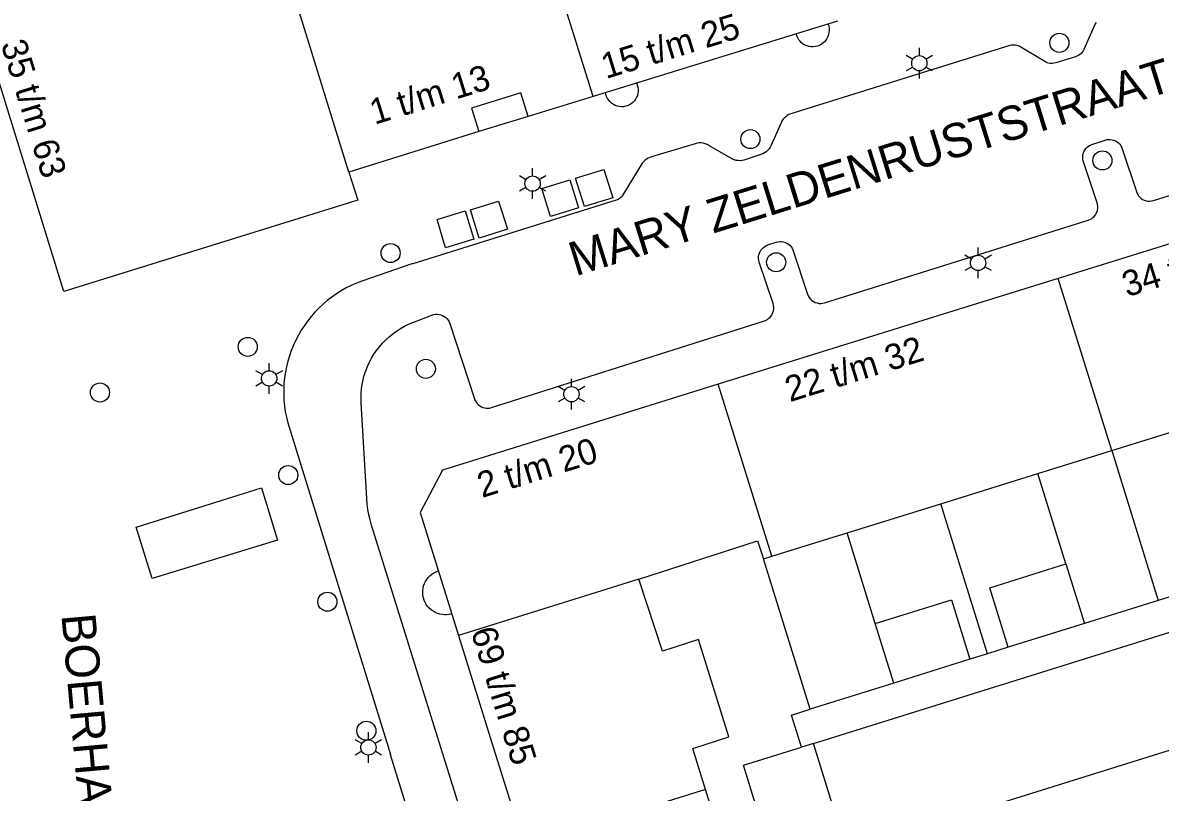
# Model space of a CAD drawing. Extents: x 122462 to 123306, y 485548 to 486417.
# Drawn here: x 122670.3 to 122737.2, y 485893.5 to 485938.7 of the extents above; entities that cross this region are included whole.
import ezdxf

# ---------------------------------------------------------------- set-up
doc = ezdxf.new("R2010")
doc.units = 0
for name, color, linetype in [('Level 1', 7, 'Continuous'), ('Level 11', 7, 'Continuous'), ('Level 17', 7, 'Continuous'), ('Level 19', 7, 'Continuous'), ('Level 2', 7, 'Continuous'), ('Level 22', 7, 'Continuous'), ('Level 4', 7, 'Continuous'), ('Level 42', 7, 'Continuous'), ('Level 50', 7, 'Continuous'), ('Level 53', 7, 'Continuous'), ('Level 58', 7, 'Continuous'), ('Level 59', 7, 'Continuous')]:
    doc.layers.add(name, color=color, linetype=linetype)

msp = doc.modelspace()

# ---------------------------------------------------------------- linework, layer by layer
at = {"layer": 'Level 1'}
for p, q in [((122718.211, 485938.773), (122703.855, 485934.363)), ((122751.15, 485929.89), (122731.177, 485923.673)), ((122734.321, 485913.554), (122738.788, 485914.942)), ((122729.976, 485912.205), (122734.321, 485913.554)), ((122724.282, 485910.436), (122729.976, 485912.205)), ((122718.77, 485908.724), (122724.282, 485910.436)), ((122714.35, 485907.351), (122718.77, 485908.724)), ((122713.855, 485907.197), (122714.35, 485907.351))]:
    msp.add_line(p, q, dxfattribs=at)
for points in [[(122689.51, 485929.914), (122690.02, 485928.258), (122672.762, 485922.893), (122667.73, 485939.133), (122669.405, 485939.637)], [(122703.855, 485934.363), (122700.03, 485933.188), (122699.6, 485934.573), (122696.716, 485933.676), (122697.147, 485932.291), (122689.51, 485929.914)], [(122731.177, 485923.673), (122725.294, 485921.842), (122711.202, 485917.454)], [(122711.202, 485917.454), (122695.009, 485912.401), (122693.682, 485909.924), (122695.939, 485902.691)], [(122706.534, 485905.997), (122713.513, 485908.264), (122713.855, 485907.197)], [(122710.451, 485893.656), (122709.705, 485896.053), (122711.829, 485896.733), (122710.046, 485902.463), (122707.921, 485901.783), (122706.534, 485905.997)], [(122695.939, 485902.691), (122698.003, 485896.075), (122699.795, 485890.331)], [(122715.899, 485884.631), (122713.499, 485883.862), (122710.451, 485893.656)]]:
    msp.add_lwpolyline(points, dxfattribs=at)
at = {"layer": 'Level 11'}
msp.add_line((122700.03, 485933.188), (122697.147, 485932.291), dxfattribs=at)
for points in [[(122717.655, 485938.602), (122717.692, 485938.484), (122717.713, 485938.363), (122717.719, 485938.24), (122717.71, 485938.117), (122717.685, 485937.997), (122717.646, 485937.88), (122717.592, 485937.769), (122717.524, 485937.666), (122717.444, 485937.573), (122717.353, 485937.49), (122717.252, 485937.419), (122717.144, 485937.361), (122717.028, 485937.318), (122716.909, 485937.289), (122716.786, 485937.276), (122716.663, 485937.278), (122716.541, 485937.295), (122716.422, 485937.328), (122716.309, 485937.376), (122716.202, 485937.437), (122716.104, 485937.511), (122716.015, 485937.597), (122715.939, 485937.693), (122715.875, 485937.799), (122715.825, 485937.911), (122715.789, 485938.029)], [(122706.403, 485935.146), (122706.45, 485935.032), (122706.483, 485934.912), (122706.5, 485934.79), (122706.501, 485934.666), (122706.486, 485934.543), (122706.455, 485934.423), (122706.41, 485934.308), (122706.35, 485934.2), (122706.277, 485934.1), (122706.192, 485934.01), (122706.096, 485933.932), (122705.991, 485933.867), (122705.878, 485933.816), (122705.76, 485933.779), (122705.638, 485933.758), (122705.514, 485933.753), (122705.391, 485933.764), (122705.27, 485933.79), (122705.153, 485933.832), (122705.043, 485933.888), (122704.941, 485933.957), (122704.848, 485934.04), (122704.767, 485934.133), (122704.698, 485934.236), (122704.643, 485934.347), (122704.603, 485934.464), (122704.578, 485934.585)], [(122695.541, 485903.967), (122695.403, 485903.933), (122695.262, 485903.914), (122695.12, 485903.911), (122694.978, 485903.922), (122694.839, 485903.949), (122694.703, 485903.991), (122694.572, 485904.047), (122694.448, 485904.117), (122694.333, 485904.199), (122694.227, 485904.294), (122694.132, 485904.4), (122694.048, 485904.515), (122693.978, 485904.638), (122693.921, 485904.769), (122693.879, 485904.904), (122693.851, 485905.044), (122693.839, 485905.185), (122693.842, 485905.327), (122693.86, 485905.468), (122693.894, 485905.607), (122693.942, 485905.74), (122694.004, 485905.868), (122694.079, 485905.989), (122694.167, 485906.1), (122694.267, 485906.202), (122694.377, 485906.292), (122694.496, 485906.37), (122694.622, 485906.434), (122694.755, 485906.485)]]:
    msp.add_lwpolyline(points, dxfattribs=at)
at = {"layer": 'Level 17'}
for points in [[(122733.402, 485938.711), (122733.357, 485938.625), (122732.685, 485937.12), (122732.64, 485937.034), (122732.585, 485936.953), (122732.52, 485936.88), (122732.447, 485936.816), (122732.367, 485936.761), (122732.28, 485936.716), (122732.189, 485936.682), (122731.036, 485936.329), (122730.927, 485936.304), (122730.815, 485936.294), (122730.703, 485936.3), (122730.593, 485936.321), (122730.487, 485936.358), (122730.387, 485936.41), (122728.982, 485937.262), (122728.882, 485937.314), (122728.775, 485937.35), (122728.664, 485937.372), (122728.551, 485937.378), (122728.439, 485937.368), (122728.329, 485937.342), (122721.358, 485935.173), (122715.463, 485933.339), (122715.358, 485933.293), (122715.258, 485933.235), (122715.166, 485933.167), (122715.082, 485933.088), (122715.008, 485933), (122714.944, 485932.904), (122714.892, 485932.802), (122714.316, 485931.492), (122714.261, 485931.385), (122714.194, 485931.285), (122714.115, 485931.194), (122714.026, 485931.113), (122713.928, 485931.044), (122713.822, 485930.987), (122713.71, 485930.943), (122712.714, 485930.62), (122712.602, 485930.596), (122712.487, 485930.585), (122712.372, 485930.587), (122712.258, 485930.602), (122712.147, 485930.63), (122712.039, 485930.671), (122711.937, 485930.724), (122710.652, 485931.487), (122710.546, 485931.542), (122710.433, 485931.584), (122710.317, 485931.612), (122710.198, 485931.626), (122710.078, 485931.625), (122709.959, 485931.61), (122709.843, 485931.581), (122707.29, 485930.82), (122707.182, 485930.781), (122707.079, 485930.731), (122706.982, 485930.67), (122706.892, 485930.6), (122706.809, 485930.52), (122706.736, 485930.432), (122706.672, 485930.337), (122705.633, 485928.629), (122705.585, 485928.544), (122705.527, 485928.467)], [(122713.853, 485925.489), (122713.936, 485925.552), (122714.027, 485925.604), (122714.124, 485925.643), (122714.599, 485925.8), (122714.705, 485925.827), (122714.813, 485925.84), (122714.922, 485925.837), (122715.029, 485925.82), (122715.134, 485925.789), (122715.233, 485925.743), (122715.325, 485925.685), (122715.408, 485925.614), (122715.481, 485925.533), (122715.542, 485925.443), (122715.59, 485925.345), (122716.453, 485922.748), (122716.496, 485922.644), (122716.554, 485922.546), (122716.624, 485922.458), (122716.706, 485922.381), (122716.799, 485922.316), (122716.899, 485922.264), (122717.006, 485922.227), (122717.117, 485922.206), (122717.23, 485922.2), (122717.342, 485922.21), (122717.452, 485922.236), (122724.524, 485924.451), (122732.943, 485927.088), (122733.042, 485927.126), (122733.134, 485927.177), (122733.22, 485927.24), (122733.296, 485927.313), (122733.362, 485927.396), (122733.416, 485927.487), (122733.458, 485927.584), (122733.486, 485927.686), (122733.501, 485927.791), (122733.502, 485927.897), (122733.489, 485928.002), (122733.462, 485928.104), (122732.642, 485930.575), (122732.622, 485930.682), (122732.616, 485930.791), (122732.625, 485930.9), (122732.649, 485931.006), (122732.688, 485931.108), (122732.739, 485931.204), (122732.804, 485931.292), (122732.88, 485931.371), (122732.965, 485931.438), (122733.059, 485931.493), (122733.16, 485931.535), (122733.928, 485931.794), (122734.03, 485931.821), (122734.134, 485931.834), (122734.239, 485931.834), (122734.343, 485931.82), (122734.444, 485931.792), (122734.541, 485931.751), (122734.632, 485931.698), (122734.715, 485931.634), (122734.789, 485931.559), (122734.852, 485931.475), (122734.904, 485931.383), (122734.943, 485931.286), (122735.787, 485928.718), (122735.833, 485928.619), (122735.893, 485928.528), (122735.964, 485928.445), (122736.046, 485928.373), (122736.137, 485928.313), (122736.235, 485928.266), (122736.339, 485928.232), (122736.446, 485928.213), (122736.555, 485928.209), (122736.664, 485928.22), (122736.77, 485928.245), (122752.178, 485933.044)], [(122705.527, 485928.467), (122705.457, 485928.399), (122705.379, 485928.341), (122705.294, 485928.295), (122705.203, 485928.261), (122693.259, 485924.525), (122693.211, 485924.52), (122690.257, 485923.513), (122689.947, 485923.393), (122689.642, 485923.258), (122689.345, 485923.109), (122689.055, 485922.945), (122688.773, 485922.768), (122688.5, 485922.578), (122688.237, 485922.375), (122687.984, 485922.159), (122687.741, 485921.931), (122687.509, 485921.692), (122687.289, 485921.442), (122687.082, 485921.182), (122686.887, 485920.912), (122686.705, 485920.633), (122686.537, 485920.346), (122686.383, 485920.051), (122686.244, 485919.749), (122686.119, 485919.441), (122686.009, 485919.127), (122685.914, 485918.808), (122685.834, 485918.484), (122685.77, 485918.158), (122685.722, 485917.829), (122685.69, 485917.497), (122685.674, 485917.165), (122685.673, 485916.832), (122685.689, 485916.5), (122685.721, 485916.168), (122685.768, 485915.839), (122685.831, 485915.512), (122685.91, 485915.189), (122691.807, 485896.151), (122691.95, 485895.69)], [(122703.23, 485869.439), (122694.91, 485896.113), (122690.836, 485909.176), (122690.749, 485909.481), (122690.677, 485909.79), (122690.62, 485910.102), (122690.578, 485910.417), (122690.552, 485910.733), (122690.224, 485916.36), (122690.216, 485916.633), (122690.224, 485916.906), (122690.247, 485917.178), (122690.286, 485917.448), (122690.34, 485917.716), (122690.409, 485917.98), (122690.494, 485918.24), (122690.593, 485918.494), (122690.707, 485918.743), (122690.834, 485918.984), (122690.975, 485919.218), (122691.129, 485919.443), (122691.296, 485919.659), (122691.475, 485919.866), (122691.666, 485920.061), (122691.867, 485920.246), (122692.079, 485920.418), (122692.3, 485920.579), (122692.53, 485920.726), (122692.768, 485920.86), (122693.013, 485920.98), (122693.265, 485921.086), (122694.382, 485921.517), (122694.485, 485921.549), (122694.592, 485921.567), (122694.699, 485921.571), (122694.807, 485921.56), (122694.912, 485921.534), (122695.012, 485921.495), (122695.107, 485921.442), (122695.193, 485921.377), (122695.27, 485921.301), (122695.336, 485921.216), (122695.389, 485921.122), (122695.43, 485921.022), (122696.89, 485916.592), (122696.929, 485916.496), (122696.98, 485916.405), (122697.042, 485916.322), (122697.115, 485916.247), (122697.196, 485916.183), (122697.286, 485916.13), (122697.381, 485916.089), (122697.481, 485916.06), (122697.584, 485916.045), (122697.688, 485916.043), (122697.791, 485916.055), (122697.892, 485916.08), (122713.912, 485921.176), (122714.01, 485921.215), (122714.101, 485921.266), (122714.185, 485921.329), (122714.261, 485921.403), (122714.325, 485921.485), (122714.379, 485921.576), (122714.42, 485921.673), (122714.448, 485921.774), (122714.463, 485921.878), (122714.464, 485921.983), (122714.451, 485922.087), (122714.424, 485922.189), (122713.616, 485924.633), (122713.59, 485924.734), (122713.577, 485924.838), (122713.578, 485924.942), (122713.593, 485925.046), (122713.621, 485925.147), (122713.661, 485925.243), (122713.714, 485925.333), (122713.779, 485925.416), (122713.853, 485925.489)], [(122677.946, 485906.042), (122676.997, 485909.066), (122684.361, 485911.36), (122685.315, 485908.301), (122677.946, 485906.042)]]:
    msp.add_lwpolyline(points, dxfattribs=at)
at = {"layer": 'Level 19'}
for p, q in [((122734.321, 485913.554), (122737.055, 485904.75)), ((122731.625, 485906.897), (122729.976, 485912.205)), ((122727.02, 485901.62), (122724.282, 485910.436)), ((122720.423, 485903.402), (122718.77, 485908.724)), ((122716.598, 485898.366), (122713.855, 485907.197)), ((122741.503, 485906.138), (122737.055, 485904.75)), ((122737.055, 485904.75), (122732.717, 485903.397)), ((122728.246, 485902.002), (122727.02, 485901.62)), ((122727.02, 485901.62), (122725.993, 485901.299)), ((122721.516, 485899.901), (122716.598, 485898.366)), ((122716.792, 485896.349), (122716.093, 485896.131))]:
    msp.add_line(p, q, dxfattribs=at)
for points in [[(122716.093, 485896.131), (122715.502, 485898.024), (122716.598, 485898.366)], [(122715.899, 485884.631), (122712.694, 485895.07), (122716.093, 485896.131)]]:
    msp.add_lwpolyline(points, dxfattribs=at)
at = {"layer": 'Level 2'}
for p, q in [((122731.625, 485906.897), (122732.717, 485903.397)), ((122716.792, 485896.349), (122745.957, 485905.45)), ((122721.516, 485899.901), (122720.423, 485903.402)), ((122732.717, 485903.397), (122728.246, 485902.002)), ((122725.993, 485901.299), (122721.516, 485899.901))]:
    msp.add_line(p, q, dxfattribs=at)
for points in [[(122728.246, 485902.002), (122727.154, 485905.502), (122731.625, 485906.897)], [(122745.957, 485905.45), (122747.928, 485899.135), (122718.763, 485890.034), (122716.792, 485896.349)], [(122720.423, 485903.402), (122724.901, 485904.799), (122725.993, 485901.299)]]:
    msp.add_lwpolyline(points, dxfattribs=at)
at = {"layer": 'Level 22'}
msp.add_line((122692.989, 485892.335), (122691.95, 485895.69), dxfattribs=at)
at = {"layer": 'Level 4'}
for p, q in [((122703.855, 485934.363), (122700.301, 485945.756)), ((122689.51, 485929.914), (122686.414, 485939.914)), ((122734.321, 485913.554), (122731.177, 485923.673)), ((122714.35, 485907.351), (122711.202, 485917.454)), ((122706.534, 485905.997), (122695.939, 485902.691)), ((122710.451, 485893.656), (122699.795, 485890.331))]:
    msp.add_line(p, q, dxfattribs=at)
at = {"layer": 'Level 42'}
for points in [[(122703.337, 485927.896), (122702.822, 485929.561), (122704.487, 485930.076), (122705.002, 485928.411), (122703.337, 485927.896)], [(122701.356, 485927.305), (122700.843, 485928.948), (122702.486, 485929.461), (122702.999, 485927.818), (122701.356, 485927.305)], [(122697.164, 485926.042), (122696.646, 485927.692), (122698.296, 485928.21), (122698.814, 485926.56), (122697.164, 485926.042)], [(122695.189, 485925.472), (122694.681, 485927.122), (122696.331, 485927.63), (122696.839, 485925.98), (122695.189, 485925.472)]]:
    msp.add_lwpolyline(points, dxfattribs=at)
at = {"layer": 'Level 50'}
for p, q in [((122723.018, 485936.759), (122723.018, 485937.209)), ((122722.628, 485936.534), (122722.238, 485936.759)), ((122723.797, 485936.759), (122723.407, 485936.534)), ((122722.628, 485936.084), (122722.238, 485935.859)), ((122723.018, 485935.409), (122723.018, 485935.859)), ((122723.797, 485935.859), (122723.407, 485936.084)), ((122700.299, 485929.688), (122700.299, 485930.138)), ((122699.909, 485929.463), (122699.519, 485929.688)), ((122701.078, 485929.688), (122700.688, 485929.463)), ((122699.909, 485929.013), (122699.519, 485928.788)), ((122700.299, 485928.338), (122700.299, 485928.788)), ((122701.078, 485928.788), (122700.688, 485929.013)), ((122726.47, 485925.029), (122726.47, 485925.479)), ((122726.08, 485924.804), (122725.69, 485925.029)), ((122727.249, 485925.029), (122726.859, 485924.804)), ((122726.08, 485924.354), (122725.69, 485924.129)), ((122726.47, 485923.679), (122726.47, 485924.129)), ((122727.249, 485924.129), (122726.859, 485924.354)), ((122684.82, 485918.249), (122684.82, 485918.699)), ((122684.43, 485918.024), (122684.04, 485918.249)), ((122685.599, 485918.249), (122685.209, 485918.024)), ((122702.58, 485917.319), (122702.58, 485917.769)), ((122684.43, 485917.574), (122684.04, 485917.349)), ((122684.82, 485916.899), (122684.82, 485917.349)), ((122685.599, 485917.349), (122685.209, 485917.574)), ((122702.19, 485917.094), (122701.8, 485917.319)), ((122703.359, 485917.319), (122702.969, 485917.094)), ((122702.19, 485916.644), (122701.8, 485916.419)), ((122702.58, 485915.969), (122702.58, 485916.419)), ((122703.359, 485916.419), (122702.969, 485916.644)), ((122690.65, 485896.569), (122690.65, 485897.019)), ((122690.26, 485896.344), (122689.87, 485896.569)), ((122691.429, 485896.569), (122691.039, 485896.344)), ((122690.26, 485895.894), (122689.87, 485895.669)), ((122691.429, 485895.669), (122691.039, 485895.894)), ((122690.65, 485895.219), (122690.65, 485895.669))]:
    msp.add_line(p, q, dxfattribs=at)
for centre in [(122723.018, 485936.309), (122700.299, 485929.238), (122726.47, 485924.579), (122684.82, 485917.799), (122702.58, 485916.869), (122690.65, 485896.119)]:
    msp.add_circle(centre, 0.45, dxfattribs=at)
at = {"layer": 'Level 53'}
for centre in [(122731.245, 485937.507), (122713.09, 485931.852), (122733.772, 485930.6), (122691.955, 485925.16), (122714.606, 485924.616), (122683.56, 485919.649), (122694.027, 485918.357), (122674.88, 485916.969), (122685.94, 485912.119), (122688.24, 485904.679), (122690.53, 485897.099)]:
    msp.add_circle(centre, 0.56, dxfattribs=at)

# ---------------------------------------------------------------- texts
at = {"layer": 'Level 58'}
for s, rotation, p in [('15 t/m 25', 17.07619, (122704.606, 485935.38)), ('35 t/m 63', 287.22317, (122669.043, 485937.438)), ('1 t/m 13', 17.27707, (122691.011, 485932.688)), ('34 t/m 44', 17.28891, (122735.216, 485922.56)), ('22 t/m 32', 17.28891, (122715.412, 485916.397)), ('2 t/m 20', 17.28891, (122697.324, 485910.768)), ('69 t/m 85', 287.30705, (122696.654, 485902.943))]:
    msp.add_text(s, height=1.5, rotation=rotation, dxfattribs=at).set_placement(p)
at = {"layer": 'Level 59'}
for s, rotation, p in [('MARY ZELDENRUSTSTRAAT', 17.26448, (122702.814, 485923.788)), ('BOERHAAVEPLEIN', 275.16953, (122672.609, 485903.904))]:
    msp.add_text(s, height=2, rotation=rotation, dxfattribs=at).set_placement(p)

doc.saveas('drawing.dxf')
